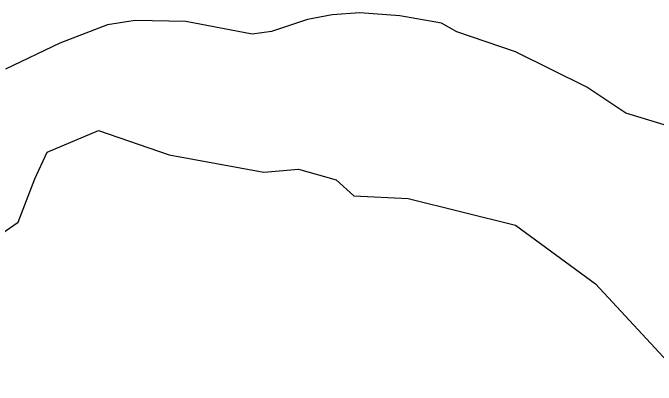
# Model space of a CAD drawing. Extents: x 1300404 to 1323571, y 234004 to 252077.
# Drawn here: x 1309789 to 1311215, y 238895 to 239721 of the extents above; entities that cross this region are included whole.
import ezdxf

# ---------------------------------------------------------------- set-up
doc = ezdxf.new("R2010")
doc.units = 0
doc.layers.add('R_Flooplain', color=7, linetype='Continuous')

msp = doc.modelspace()

# ---------------------------------------------------------------- linework, layer by layer
at = {"layer": 'R_Flooplain'}
for p, q in [((1310496.9, 239716.9), (1310442, 239706.3)), ((1310557.6, 239721.1), (1310496.9, 239716.9)), ((1310646.8, 239714.2), (1310557.6, 239721.1)), ((1310059.5, 239703.8), (1309998.6, 239694.8)), ((1310171.9, 239701.8), (1310059.5, 239703.8)), ((1310319.4, 239673.8), (1310171.9, 239701.8)), ((1310442, 239706.3), (1310362, 239680.1)), ((1310739.2, 239698.6), (1310646.8, 239714.2)), ((1309998.6, 239694.8), (1309892.5, 239654.2)), ((1310773.3, 239678.8), (1310739.2, 239698.6)), ((1310362, 239680.1), (1310319.4, 239673.8)), ((1310902.9, 239634.7), (1310773.3, 239678.8)), ((1309892.5, 239654.2), (1309772.3, 239596.1)), ((1311061.2, 239556.6), (1310902.9, 239634.7)), ((1311147.8, 239499), (1311061.2, 239556.6)), ((1311269.3, 239461.4), (1311147.8, 239499)), ((1309864.8, 239412.4), (1309978.4, 239459.9)), ((1309978.4, 239459.9), (1310135.4, 239406)), ((1309837.6, 239353.3), (1309864.8, 239412.4)), ((1310135.4, 239406), (1310345.2, 239367.6)), ((1310345.2, 239367.6), (1310421.8, 239374.7)), ((1310421.8, 239374.7), (1310505.3, 239351.1)), ((1309800.2, 239257.2), (1309837.6, 239353.3)), ((1310505.3, 239351.1), (1310544.7, 239315.2)), ((1310544.7, 239315.2), (1310665.3, 239309.2)), ((1310665.3, 239309.2), (1310903.1, 239250)), ((1309746.3, 239220), (1309800.2, 239257.2)), ((1310903.1, 239250), (1311080.5, 239120.1)), ((1311080.5, 239120.1), (1311288.3, 238895.5))]:
    msp.add_line(p, q, dxfattribs=at)

doc.saveas('drawing.dxf')
